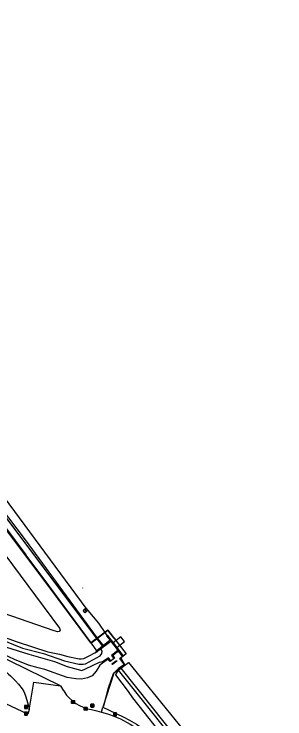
# Model space of a CAD drawing. Extents: x 156141 to 158132, y 385651 to 388399.
# Drawn here: x 156819.5 to 156909.7, y 388163.4 to 388398.2 of the extents above; entities that cross this region are included whole.
import ezdxf

# ---------------------------------------------------------------- set-up
doc = ezdxf.new("R2010")
doc.units = 0
for name, color, linetype in [('IMGEO_Berm_groen', 7, 'Continuous'), ('IMGEO_Duiker', 7, 'Continuous'), ('IMGEO_Grasland_overig', 7, 'Continuous'), ('IMGEO_Groenvoorziening', 7, 'Continuous'), ('IMGEO_Hek', 7, 'Continuous'), ('IMGEO_Kademuur', 7, 'Continuous'), ('IMGEO_Kolk', 7, 'Continuous'), ('IMGEO_Lichtpunt', 7, 'Continuous'), ('IMGEO_Loofbos', 7, 'Continuous'), ('IMGEO_Muur', 7, 'Continuous'), ('IMGEO_Oever', 7, 'Continuous'), ('IMGEO_Rijbaan_lokaal_gesloten', 7, 'Continuous'), ('IMGEO_Rijbaan_lokaal_onverhard', 7, 'Continuous'), ('IMGEO_Terreindeel_gesloten', 7, 'Continuous'), ('IMGEO_Verkeersbordpaal', 7, 'Continuous'), ('IMGEO_Waterloop', 7, 'Continuous')]:
    doc.layers.add(name, color=color, linetype=linetype)

msp = doc.modelspace()

# ---------------------------------------------------------------- linework, layer by layer
at = {"layer": 'IMGEO_Berm_groen'}
for points in [[(156848.57, 388165.65), (156849.11, 388167.32)], [(156849.11, 388167.32), (156855.86, 388164.09), (156857.97, 388162.94), (156860.29, 388161.62), (156862.36, 388160.2), (156864.3, 388158.58), (156867.72, 388155.02), (156874.15, 388147.22), (156877.63, 388143.59), (156909.66, 388104.74), (156909.16, 388104.32), (156909.26, 388104.2)]]:
    msp.add_lwpolyline(points, dxfattribs=at)
at = {"layer": 'IMGEO_Duiker'}
msp.add_lwpolyline([(156856.33, 388189.15), (156855.1, 388190.72), (156852.53, 388188.7), (156852.29, 388188.51), (156853.52, 388186.93), (156853.75, 388187.12)], close=True, dxfattribs=at)
at = {"layer": 'IMGEO_Grasland_overig'}
for points in [[(156745.79, 388332.68), (156750.08, 388326.5), (156784.66, 388278.94), (156809.26, 388246.5), (156843.46, 388200.24)], [(156842.26, 388207.09), (156842.33, 388206.98), (156842.35, 388206.97)], [(156844.07, 388199.45), (156847.59, 388195.26), (156849.76, 388192.18)], [(156849.76, 388192.18), (156850.77, 388192.95), (156856.87, 388185.07), (156854.68, 388183.33), (156856.24, 388181.3), (156852.72, 388178.59), (156849.11, 388167.32)], [(156855.08, 388180.22), (156857.58, 388182.14), (156872.62, 388163.77), (156903.22, 388126.01)], [(156867.34, 388159.86), (156862.77, 388165.56), (156859.05, 388170.42), (156857.63, 388172.55), (156853.38, 388178.05), (156853.52, 388178.35), (156854.28, 388179.6)]]:
    msp.add_lwpolyline(points, dxfattribs=at)
at = {"layer": 'IMGEO_Groenvoorziening'}
for points in [[(156693.52, 388398.21), (156700.58, 388386.82), (156745.99, 388321.39), (156747.13, 388319.83), (156751.96, 388313.38), (156772.48, 388286.01), (156794.17, 388257.08), (156804.98, 388242.65), (156808.75, 388237.63), (156823.46, 388218)], [(156845.2, 388188.69), (156831.07, 388207.85), (156823.46, 388218)], [(156815.01, 388191.02), (156820.53, 388189.04), (156830.71, 388185.76), (156834.62, 388184.91), (156837.42, 388184.17), (156840.59, 388183.54), (156841.22, 388183.34), (156841.91, 388183.34), (156842.79, 388183.54), (156844.34, 388184.27), (156846.42, 388185.42), (156846.94, 388185.77)], [(156849.76, 388192.18), (156850.42, 388191.19)], [(156847.11, 388186.1), (156846.05, 388187.54), (156845.2, 388188.69)], [(156849, 388181.99), (156848.02, 388181.3), (156846.89, 388179.23), (156845.49, 388177.71), (156843.96, 388177.09), (156842.02, 388176.62), (156840.1, 388176.68), (156837.16, 388177.2), (156829.8, 388179.8), (156827.54, 388180.44), (156824.3, 388181.23), (156819.7, 388183.12), (156813.86, 388185.81)]]:
    msp.add_lwpolyline(points, dxfattribs=at)
at = {"layer": 'IMGEO_Hek'}
for points in [[(156852.77, 388190.34), (156850.73, 388192.92), (156845.08, 388188.7), (156830.24, 388208.76), (156816.17, 388227.53), (156807.98, 388238.66), (156797.21, 388252.99), (156781.48, 388274.14), (156771.39, 388287.39), (156763.51, 388298.2), (156750.69, 388314.94), (156745.99, 388321.39), (156739.49, 388330.77)], [(156847.11, 388186.1), (156846.05, 388187.54), (156845.2, 388188.69), (156831.07, 388207.85), (156743.84, 388324.21)], [(156852.82, 388190.29), (156850.77, 388192.95), (156849.76, 388192.18), (156847.34, 388190.32), (156847.04, 388190.1), (156845.2, 388188.69)], [(156852.82, 388190.29), (156855.29, 388187.06)], [(156855.29, 388187.06), (156856.87, 388185.01), (156854.59, 388183.39)], [(156855.06, 388183.73), (156856.31, 388181.51), (156854.28, 388180.16), (156852.48, 388178.4), (156850.88, 388173.6), (156849.24, 388167.58)]]:
    msp.add_lwpolyline(points, dxfattribs=at)
at = {"layer": 'IMGEO_Kademuur'}
for points in [[(156850.42, 388191.19), (156850.3, 388191.1), (156851.5, 388189.55), (156849.28, 388187.84)], [(156850.42, 388191.19), (156850.54, 388191.28), (156852.53, 388188.7), (156853.75, 388187.12), (156855.75, 388184.52), (156855.63, 388184.43), (156855.51, 388184.34), (156854.29, 388185.93), (156852.36, 388184.44), (156852.97, 388183.64), (156852.74, 388183.46)], [(156849.46, 388187.6), (156851.68, 388189.31), (156852.29, 388188.51), (156853.52, 388186.93), (156854.1, 388186.17), (156851.93, 388184.49), (156852.74, 388183.46)], [(156846.94, 388185.77), (156846.84, 388185.89), (156847.11, 388186.1)], [(156848.36, 388186.7), (156847.29, 388185.86), (156847.03, 388185.66), (156846.94, 388185.77)], [(156848.98, 388187.58), (156847.11, 388186.1)], [(156848.36, 388186.7), (156849.17, 388187.34)], [(156849.17, 388187.34), (156848.98, 388187.58)], [(156849.46, 388187.6), (156849.28, 388187.84)], [(156851.74, 388182.69), (156850.94, 388183.73), (156849.32, 388182.58)], [(156849.32, 388182.58), (156848.82, 388182.23), (156849, 388181.99)], [(156851.74, 388182.69), (156851.51, 388182.51), (156850.88, 388183.32), (156849, 388181.99)]]:
    msp.add_lwpolyline(points, dxfattribs=at)
at = {"layer": 'IMGEO_Kolk'}
for p, q in [((156838.69, 388168.58), (156838.69, 388169.44)), ((156838.77, 388169.51), (156839.62, 388169.51)), ((156839.62, 388168.51), (156838.77, 388168.51)), ((156839.18, 388169.29), (156839.21, 388169.29)), ((156839.2, 388168.73), (156839.18, 388168.73)), ((156839.69, 388169.44), (156839.69, 388168.58)), ((156842.88, 388167.23), (156843.73, 388167.23)), ((156842.81, 388166.3), (156842.81, 388167.16)), ((156843.73, 388166.23), (156842.88, 388166.23)), ((156843.29, 388167.01), (156843.32, 388167.01)), ((156843.32, 388166.45), (156843.29, 388166.45)), ((156843.81, 388167.16), (156843.81, 388166.3))]:
    msp.add_line(p, q, dxfattribs=at)
for points in [[(156838.69, 388168.58), (156838.69, 388169.44)], [(156838.77, 388169.51), (156839.62, 388169.51)], [(156839.62, 388168.51), (156838.77, 388168.51)], [(156839.01, 388169.21), (156839.14, 388169.21), (156839.14, 388169.06), (156839.27, 388169.21), (156839.43, 388169.21), (156839.29, 388169.06), (156839.44, 388168.81), (156839.29, 388168.81), (156839.2, 388168.98), (156839.14, 388168.91), (156839.14, 388168.81), (156839.01, 388168.81), (156839.01, 388169.21)], [(156839.69, 388169.44), (156839.69, 388168.58)], [(156842.88, 388167.23), (156843.73, 388167.23)], [(156842.81, 388166.3), (156842.81, 388167.16)], [(156843.73, 388166.23), (156842.88, 388166.23)], [(156843.13, 388166.93), (156843.25, 388166.93), (156843.25, 388166.78), (156843.38, 388166.93), (156843.54, 388166.93), (156843.4, 388166.78), (156843.55, 388166.53), (156843.4, 388166.53), (156843.31, 388166.69), (156843.25, 388166.63), (156843.25, 388166.53), (156843.13, 388166.53), (156843.13, 388166.93)], [(156843.81, 388167.16), (156843.81, 388166.3)]]:
    msp.add_lwpolyline(points, dxfattribs=at)
for centre, start, end in [((156838.77, 388169.44), 91.552, 178.448), ((156838.77, 388169.44), 91.552, 178.448), ((156838.77, 388168.59), 181.552, 268.448), ((156838.77, 388168.59), 181.552, 268.448), ((156839.62, 388169.44), 1.552, 88.448), ((156839.62, 388169.44), 1.552, 88.448), ((156839.62, 388168.59), 271.552, 358.448), ((156839.62, 388168.59), 271.552, 358.448), ((156842.88, 388167.15), 91.552, 178.448), ((156842.88, 388167.15), 91.552, 178.448), ((156843.73, 388167.15), 1.552, 88.448), ((156843.73, 388167.15), 1.552, 88.448), ((156842.88, 388166.31), 181.552, 268.448), ((156842.88, 388166.31), 181.552, 268.448), ((156843.73, 388166.31), 271.552, 358.448), ((156843.73, 388166.31), 271.552, 358.448)]:
    msp.add_arc(centre, 0.0765, start, end, dxfattribs=at)
for centre, major_axis, ratio, start_param, end_param in [((156839.18, 388169.01), (-0.387, 0.002), 0.722429, 4.712389, 7.853982), ((156839.2, 388169.01), (-0.39, 0.002), 0.717154, 1.570796, 4.712389), ((156843.29, 388166.73), (-0.387, 0.002), 0.722429, 4.712389, 7.853982), ((156843.32, 388166.73), (-0.39, 0.002), 0.717154, 1.570796, 4.712389)]:
    msp.add_ellipse(centre, major_axis=major_axis, ratio=ratio, start_param=start_param, end_param=end_param, dxfattribs=at)
at = {"layer": 'IMGEO_Lichtpunt'}
for p, q in [((156823.01, 388167.72), (156823.01, 388166.91)), ((156823.01, 388167.72), (156823.01, 388166.91)), ((156823.91, 388167.81), (156823.11, 388167.81)), ((156823.91, 388167.81), (156823.11, 388167.81)), ((156824.01, 388166.91), (156824.01, 388167.72)), ((156824.01, 388166.91), (156824.01, 388167.72)), ((156822.98, 388165.55), (156822.98, 388164.75)), ((156822.98, 388165.55), (156822.98, 388164.75)), ((156823.88, 388165.65), (156823.07, 388165.65)), ((156823.88, 388165.65), (156823.07, 388165.65)), ((156823.11, 388166.82), (156823.91, 388166.82)), ((156823.11, 388166.82), (156823.91, 388166.82)), ((156823.97, 388164.75), (156823.97, 388165.55)), ((156823.97, 388164.75), (156823.97, 388165.55)), ((156852.67, 388165.25), (156852.67, 388164.44)), ((156852.67, 388165.25), (156852.67, 388164.44)), ((156853.57, 388165.35), (156852.77, 388165.35)), ((156853.57, 388165.35), (156852.77, 388165.35)), ((156853.67, 388164.44), (156853.67, 388165.25)), ((156853.67, 388164.44), (156853.67, 388165.25)), ((156823.07, 388164.65), (156823.88, 388164.65)), ((156823.07, 388164.65), (156823.88, 388164.65)), ((156852.77, 388164.35), (156853.57, 388164.35)), ((156852.77, 388164.35), (156853.57, 388164.35))]:
    msp.add_line(p, q, dxfattribs=at)
for points in [[(156823.39, 388167.38), (156823.43, 388167.35), (156823.24, 388167.09), (156823.2, 388167.12), (156823.39, 388167.38)], [(156823.49, 388167.33), (156823.54, 388167.33), (156823.54, 388167.01), (156823.49, 388167.01), (156823.49, 388167.33)], [(156823.6, 388167.35), (156823.64, 388167.38), (156823.82, 388167.12), (156823.79, 388167.09), (156823.6, 388167.35)], [(156823.35, 388165.22), (156823.39, 388165.19), (156823.2, 388164.93), (156823.16, 388164.95), (156823.35, 388165.22)], [(156823.45, 388165.17), (156823.5, 388165.17), (156823.5, 388164.85), (156823.45, 388164.85), (156823.45, 388165.17)], [(156823.56, 388165.19), (156823.6, 388165.22), (156823.79, 388164.95), (156823.75, 388164.93), (156823.56, 388165.19)], [(156853.05, 388164.91), (156853.08, 388164.89), (156852.9, 388164.62), (156852.86, 388164.65), (156853.05, 388164.91)], [(156853.26, 388164.89), (156853.3, 388164.91), (156853.48, 388164.65), (156853.44, 388164.62), (156853.26, 388164.89)], [(156853.15, 388164.87), (156853.19, 388164.87), (156853.19, 388164.54), (156853.15, 388164.54), (156853.15, 388164.87)]]:
    msp.add_lwpolyline(points, dxfattribs=at)
for centre in [(156823.51, 388167.52), (156823.48, 388165.35), (156853.17, 388165.05)]:
    msp.add_circle(centre, 0.0994, dxfattribs=at)
for centre, start, end in [((156823.11, 388167.72), 90, 180), ((156823.11, 388167.72), 90, 180), ((156823.91, 388167.72), 0, 90), ((156823.91, 388167.72), 0, 90), ((156823.07, 388165.55), 90, 180), ((156823.07, 388165.55), 90, 180), ((156823.11, 388166.91), 180, 270), ((156823.11, 388166.91), 180, 270), ((156823.88, 388165.55), 0, 90), ((156823.88, 388165.55), 0, 90), ((156823.91, 388166.91), 270, 0), ((156823.91, 388166.91), 270, 360), ((156852.77, 388165.25), 90, 180), ((156852.77, 388165.25), 90, 180), ((156853.57, 388165.25), 0, 90), ((156853.57, 388165.25), 0, 90), ((156823.07, 388164.75), 180, 270), ((156823.07, 388164.75), 180, 270), ((156823.88, 388164.75), 270, 0), ((156823.88, 388164.75), 270, 360), ((156852.77, 388164.44), 180, 270), ((156852.77, 388164.44), 180, 270), ((156853.57, 388164.44), 270, 0), ((156853.57, 388164.44), 270, 360)]:
    msp.add_arc(centre, 0.0946, start, end, dxfattribs=at)
at = {"layer": 'IMGEO_Loofbos'}
msp.add_lwpolyline([(156743.08, 388291.2), (156757.77, 388295.02), (156764.66, 388289.1), (156777.94, 388270.2), (156792.75, 388250), (156834.63, 388193.61), (156834.82, 388192.91), (156834.58, 388192.51), (156834.12, 388192.36), (156832.9, 388192.67), (156810.02, 388200.62)], dxfattribs=at)
at = {"layer": 'IMGEO_Muur'}
for points in [[(156842.64, 388199.41), (156842.55, 388199.53), (156843.02, 388199.9), (156843.46, 388200.24)], [(156843.46, 388200.24), (156844.07, 388199.45)], [(156842.64, 388199.41), (156843.12, 388199.78), (156843.55, 388199.23), (156843.07, 388198.86)], [(156844.07, 388199.45), (156843.64, 388199.11), (156843.16, 388198.74), (156843.07, 388198.86)], [(156852.11, 388181.72), (156853.58, 388182.85), (156853.76, 388182.61), (156852.3, 388181.48), (156852.11, 388181.72)]]:
    msp.add_lwpolyline(points, dxfattribs=at)
at = {"layer": 'IMGEO_Oever'}
for points in [[(156847.34, 388190.32), (156849.76, 388192.18)], [(156845.2, 388188.69), (156847.04, 388190.1)]]:
    msp.add_lwpolyline(points, dxfattribs=at)
at = {"layer": 'IMGEO_Rijbaan_lokaal_gesloten'}
for points in [[(156824.5, 388166.47), (156824.81, 388167.65), (156826.09, 388175.66), (156835, 388174.44)], [(156835, 388174.44), (156835.62, 388173.29), (156836.15, 388172.46)], [(156824.5, 388166.47), (156824.09, 388164.9), (156816.78, 388168.4), (156808.46, 388172.56)], [(156845.28, 388166.45), (156847.11, 388166.05), (156848.57, 388165.65)], [(156848.57, 388165.65), (156850.64, 388165.09), (156851.58, 388164.77), (156854.96, 388163.38), (156858.21, 388161.65), (156861.28, 388159.59), (156864.13, 388157.25), (156866.71, 388154.66), (156908.68, 388103.73)]]:
    msp.add_lwpolyline(points, dxfattribs=at)
msp.add_arc((156847.81, 388180.24), 14.02, 213.7193, 259.5956, dxfattribs=at)
at = {"layer": 'IMGEO_Rijbaan_lokaal_onverhard'}
for points in [[(156835, 388174.44), (156806.54, 388188.32)], [(156815.49, 388180.4), (156816.59, 388179.33), (156817.7, 388178.26), (156818.31, 388177.68), (156819.97, 388176.1), (156821.03, 388174.97), (156822.24, 388173.36), (156822.74, 388172.45), (156823.33, 388171.05), (156823.79, 388169.57), (156824.17, 388168.04), (156824.5, 388166.47)]]:
    msp.add_lwpolyline(points, dxfattribs=at)
at = {"layer": 'IMGEO_Terreindeel_gesloten'}
msp.add_lwpolyline([(156843.07, 388198.86), (156842.64, 388199.41)], dxfattribs=at)
at = {"layer": 'IMGEO_Verkeersbordpaal'}
for p, q in [((156845.07, 388167.42), (156845.07, 388168.22)), ((156845.07, 388168.22), (156845.07, 388167.42)), ((156845.17, 388168.32), (156845.96, 388168.32)), ((156845.96, 388168.32), (156845.17, 388168.32)), ((156845.96, 388167.32), (156845.17, 388167.32)), ((156845.17, 388167.32), (156845.96, 388167.32)), ((156846.06, 388168.22), (156846.06, 388167.42)), ((156846.06, 388167.42), (156846.06, 388168.22))]:
    msp.add_line(p, q, dxfattribs=at)
msp.add_lwpolyline([(156845.49, 388168.2), (156845.64, 388168.2), (156845.64, 388167.45), (156845.49, 388167.45), (156845.49, 388168.2)], dxfattribs=at)
for centre, start, end in [((156845.17, 388168.22), 90, 180), ((156845.17, 388168.22), 90, 180), ((156845.17, 388167.42), 180, 270), ((156845.17, 388167.42), 180, 270), ((156845.96, 388168.22), 0, 90), ((156845.96, 388168.22), 360, 90), ((156845.96, 388167.42), 270, 0), ((156845.96, 388167.42), 270, 0)]:
    msp.add_arc(centre, 0.1, start, end, dxfattribs=at)
at = {"layer": 'IMGEO_Waterloop'}
for points in [[(156847.34, 388190.32), (156823.29, 388223.06), (156798.21, 388256.06), (156776.97, 388285.06), (156748.18, 388325.07), (156745.06, 388329.68), (156743.44, 388331.96)], [(156773.43, 388288.28), (156847.01, 388190.14)], [(156813.78, 388190.37), (156822.28, 388186.94), (156829.31, 388185.12), (156836.3, 388182.75), (156841.12, 388181.63), (156842.47, 388181.6), (156843.25, 388181.75), (156848.13, 388184.41), (156848.78, 388185.21), (156848.8, 388185.9), (156848.49, 388186.51), (156848.36, 388186.7)], [(156847.01, 388190.14), (156847.04, 388190.1)], [(156847.04, 388190.1), (156847.34, 388190.32)], [(156847.04, 388190.1), (156848.98, 388187.58)], [(156849.28, 388187.84), (156847.34, 388190.32)], [(156816.98, 388187.28), (156824.48, 388184.96), (156832.96, 388182.49), (156837.25, 388180.88), (156842.11, 388179.5), (156843.35, 388180.03), (156847.94, 388182.3), (156849.32, 388182.58)], [(156849.17, 388187.34), (156849.46, 388187.6)], [(156852.74, 388183.46), (156852.64, 388183.38), (156851.84, 388182.77), (156851.74, 388182.69)], [(156854.28, 388179.6), (156855.08, 388180.22)], [(156855.08, 388180.22), (156874.63, 388155.76), (156894.62, 388130.93), (156904.27, 388119), (156907.94, 388114.52), (156908.78, 388113.34), (156908.91, 388112.73), (156908.91, 388112.05), (156908.5, 388111.45), (156907.58, 388111.41), (156907.21, 388112.08), (156906.97, 388113.42), (156906.02, 388114.84), (156854.28, 388179.6)]]:
    msp.add_lwpolyline(points, dxfattribs=at)

doc.saveas('drawing.dxf')
